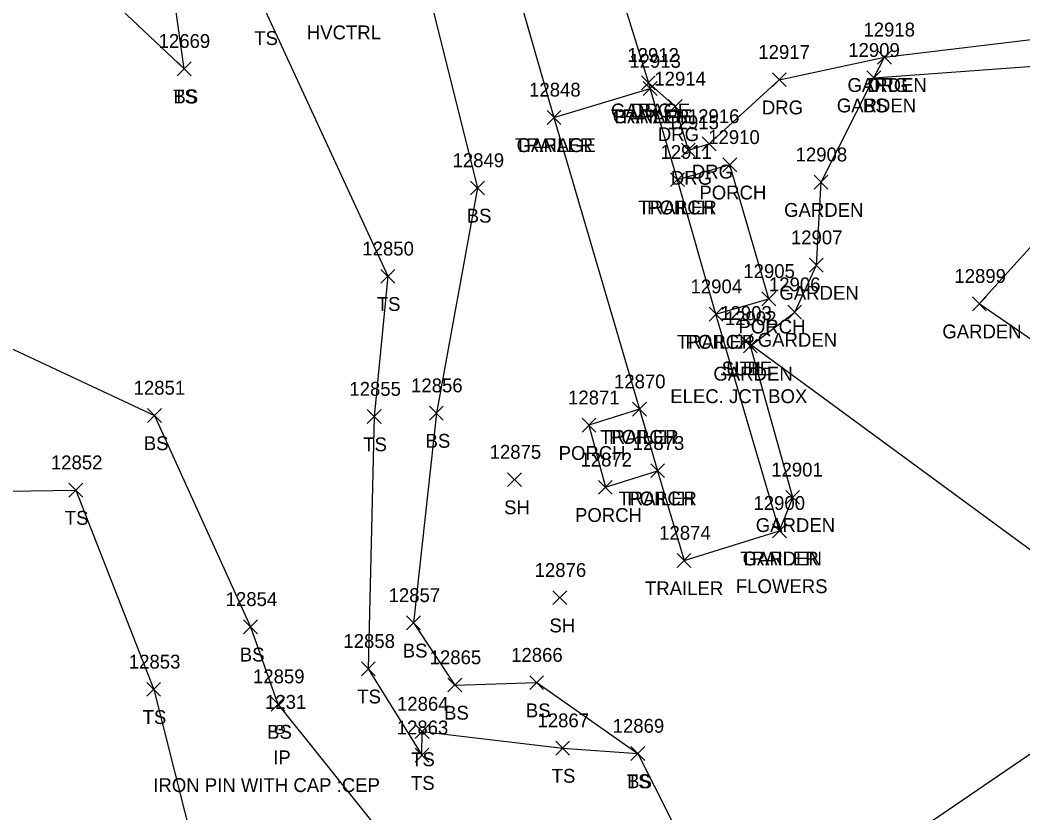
# Model space of a CAD drawing. Extents: x 1482574 to 1485769, y 580696 to 595649.
# Drawn here: x 1483303.5 to 1483448.1, y 583805.6 to 583920 of the extents above; entities that cross this region are included whole.
import ezdxf

# ---------------------------------------------------------------- set-up
doc = ezdxf.new("R2010")
doc.units = 0
for name, color, linetype in [('C_A', 7, 'Continuous'), ('L_A', 7, 'Continuous'), ('L_C', 7, 'Continuous'), ('L_I', 7, 'Continuous'), ('L_TIC', 7, 'Continuous'), ('LAPB', 7, 'Continuous'), ('LBC', 7, 'Continuous'), ('LBF', 7, 'Continuous'), ('LELB', 7, 'Continuous'), ('M_A', 7, 'Continuous'), ('M_C', 7, 'Continuous'), ('M_I', 7, 'Continuous'), ('MPIR', 7, 'Continuous'), ('R_A', 7, 'Continuous'), ('R_I', 7, 'Continuous'), ('R_TIC', 7, 'Continuous'), ('RDG', 7, 'Continuous'), ('U_A', 7, 'Continuous'), ('U_C', 7, 'Continuous'), ('U_I', 7, 'Continuous'), ('U_TIC', 7, 'Continuous'), ('UDEFAULT', 7, 'Continuous'), ('UE', 7, 'Continuous')]:
    doc.layers.add(name, color=color, linetype=linetype)

msp = doc.modelspace()

# ---------------------------------------------------------------- linework, layer by layer
at = {"layer": 'L_TIC'}
for points in [[(1483427.14, 583913.59), (1483429.14, 583915.59)], [(1483429.14, 583913.59), (1483427.14, 583915.59)], [(1483326.15, 583911.94), (1483328.15, 583913.94)], [(1483328.15, 583911.94), (1483326.15, 583913.94)], [(1483326.15, 583911.94), (1483328.15, 583913.94)], [(1483328.15, 583911.94), (1483326.15, 583913.94)], [(1483393.09, 583909.92), (1483395.09, 583911.92)], [(1483395.09, 583909.92), (1483393.09, 583911.92)], [(1483425.6, 583910.64), (1483427.6, 583912.64)], [(1483427.6, 583910.64), (1483425.6, 583912.64)], [(1483425.6, 583910.64), (1483427.6, 583912.64)], [(1483427.6, 583910.64), (1483425.6, 583912.64)], [(1483393.36, 583909.08), (1483395.36, 583911.08)], [(1483395.36, 583909.08), (1483393.36, 583911.08)], [(1483393.36, 583909.08), (1483395.36, 583911.08)], [(1483395.36, 583909.08), (1483393.36, 583911.08)], [(1483393.36, 583909.08), (1483395.36, 583911.08)], [(1483395.36, 583909.08), (1483393.36, 583911.08)], [(1483379.48, 583904.92), (1483381.48, 583906.92)], [(1483381.48, 583904.92), (1483379.48, 583906.92)], [(1483379.48, 583904.92), (1483381.48, 583906.92)], [(1483381.48, 583904.92), (1483379.48, 583906.92)], [(1483379.48, 583904.92), (1483381.48, 583906.92)], [(1483381.48, 583904.92), (1483379.48, 583906.92)], [(1483404.83, 583898.08), (1483406.83, 583900.08)], [(1483406.83, 583898.08), (1483404.83, 583900.08)], [(1483397.3, 583895.93), (1483399.3, 583897.93)], [(1483399.3, 583895.93), (1483397.3, 583897.93)], [(1483397.3, 583895.93), (1483399.3, 583897.93)], [(1483399.3, 583895.93), (1483397.3, 583897.93)], [(1483418, 583895.57), (1483420, 583897.57)], [(1483420, 583895.57), (1483418, 583897.57)], [(1483368.45, 583894.74), (1483370.45, 583896.74)], [(1483370.45, 583894.74), (1483368.45, 583896.74)], [(1483417.32, 583883.61), (1483419.32, 583885.61)], [(1483419.32, 583883.61), (1483417.32, 583885.61)], [(1483355.52, 583882), (1483357.52, 583884)], [(1483357.52, 583882), (1483355.52, 583884)], [(1483410.46, 583878.75), (1483412.46, 583880.75)], [(1483412.46, 583878.75), (1483410.46, 583880.75)], [(1483440.82, 583878.04), (1483442.82, 583880.04)], [(1483442.82, 583878.04), (1483440.82, 583880.04)], [(1483440.82, 583878.04), (1483442.82, 583880.04)], [(1483442.82, 583878.04), (1483440.82, 583880.04)], [(1483402.84, 583876.54), (1483404.84, 583878.54)], [(1483404.84, 583876.54), (1483402.84, 583878.54)], [(1483402.84, 583876.54), (1483404.84, 583878.54)], [(1483404.84, 583876.54), (1483402.84, 583878.54)], [(1483414.2, 583876.83), (1483416.2, 583878.83)], [(1483416.2, 583876.83), (1483414.2, 583878.83)], [(1483407.8, 583871.95), (1483409.8, 583873.95)], [(1483409.8, 583871.95), (1483407.8, 583873.95)], [(1483362.52, 583862.26), (1483364.52, 583864.26)], [(1483364.52, 583862.26), (1483362.52, 583864.26)], [(1483391.81, 583862.83), (1483393.81, 583864.83)], [(1483393.81, 583862.83), (1483391.81, 583864.83)], [(1483391.81, 583862.83), (1483393.81, 583864.83)], [(1483393.81, 583862.83), (1483391.81, 583864.83)], [(1483321.87, 583861.92), (1483323.87, 583863.92)], [(1483323.87, 583861.92), (1483321.87, 583863.92)], [(1483353.56, 583861.76), (1483355.56, 583863.76)], [(1483355.56, 583861.76), (1483353.56, 583863.76)], [(1483384.53, 583860.51), (1483386.53, 583862.51)], [(1483386.53, 583860.51), (1483384.53, 583862.51)], [(1483394.43, 583853.95), (1483396.43, 583855.95)], [(1483396.43, 583853.95), (1483394.43, 583855.95)], [(1483394.43, 583853.95), (1483396.43, 583855.95)], [(1483396.43, 583853.95), (1483394.43, 583855.95)], [(1483373.79, 583852.67), (1483375.79, 583854.67)], [(1483375.79, 583852.67), (1483373.79, 583854.67)], [(1483310.51, 583851.15), (1483312.51, 583853.15)], [(1483312.51, 583851.15), (1483310.51, 583853.15)], [(1483386.89, 583851.56), (1483388.89, 583853.56)], [(1483388.89, 583851.56), (1483386.89, 583853.56)], [(1483413.91, 583850.11), (1483415.91, 583852.11)], [(1483415.91, 583850.11), (1483413.91, 583852.11)], [(1483412.01, 583845.29), (1483414.01, 583847.29)], [(1483414.01, 583845.29), (1483412.01, 583847.29)], [(1483412.01, 583845.29), (1483414.01, 583847.29)], [(1483414.01, 583845.29), (1483412.01, 583847.29)], [(1483398.24, 583841), (1483400.24, 583843)], [(1483400.24, 583841), (1483398.24, 583843)], [(1483380.33, 583835.63), (1483382.33, 583837.63)], [(1483382.33, 583835.63), (1483380.33, 583837.63)], [(1483359.23, 583832), (1483361.23, 583834)], [(1483361.23, 583832), (1483359.23, 583834)], [(1483335.72, 583831.43), (1483337.72, 583833.43)], [(1483337.72, 583831.43), (1483335.72, 583833.43)], [(1483352.7, 583825.38), (1483354.7, 583827.38)], [(1483354.7, 583825.38), (1483352.7, 583827.38)], [(1483365.19, 583823.04), (1483367.19, 583825.04)], [(1483367.19, 583823.04), (1483365.19, 583825.04)], [(1483376.99, 583823.38), (1483378.99, 583825.38)], [(1483378.99, 583823.38), (1483376.99, 583825.38)], [(1483321.75, 583822.41), (1483323.75, 583824.41)], [(1483323.75, 583822.41), (1483321.75, 583824.41)], [(1483339.67, 583820.28), (1483341.67, 583822.28)], [(1483341.67, 583820.28), (1483339.67, 583822.28)], [(1483360.47, 583816.33), (1483362.47, 583818.33)], [(1483362.47, 583816.33), (1483360.47, 583818.33)], [(1483360.44, 583812.91), (1483362.44, 583814.91)], [(1483362.44, 583812.91), (1483360.44, 583814.91)], [(1483380.74, 583813.94), (1483382.74, 583815.94)], [(1483382.74, 583813.94), (1483380.74, 583815.94)], [(1483391.58, 583813.15), (1483393.58, 583815.15)], [(1483393.58, 583813.15), (1483391.58, 583815.15)], [(1483391.58, 583813.15), (1483393.58, 583815.15)], [(1483393.58, 583813.15), (1483391.58, 583815.15)]]:
    msp.add_lwpolyline(points, dxfattribs=at)
at = {"layer": 'LAPB'}
for points in [[(1483413.01, 583846.29), (1483414.91, 583851.11), (1483408.8, 583872.95), (1483415.2, 583877.83), (1483418.32, 583884.61), (1483419, 583896.57), (1483426.6, 583911.64), (1483428.14, 583914.59)], [(1483461.01, 583865.78), (1483456.92, 583895.73), (1483441.82, 583879.04)], [(1483461.01, 583865.78), (1483441.82, 583879.04)], [(1483407.1, 583785.39), (1483457.15, 583819.54), (1483483.69, 583834.91), (1483504.17, 583836.19), (1483507.42, 583821.62), (1483487.42, 583821.55), (1483469.01, 583792.35), (1483472.05, 583785.9), (1483473.37, 583778.32), (1483495.21, 583776.91), (1483501.09, 583762.6), (1483485.27, 583750.56), (1483469.3, 583739.26), (1483453.18, 583727.35), (1483434.21, 583728.39), (1483413.73, 583731.51), (1483427.86, 583742.5), (1483421, 583754.45)]]:
    msp.add_lwpolyline(points, dxfattribs=at)
at = {"layer": 'LBC'}
for points in [[(1483388.37, 583929.4), (1483374.87, 583925.34), (1483380.48, 583905.92)], [(1483388.37, 583929.4), (1483394.09, 583910.92), (1483394.36, 583910.08)], [(1483380.48, 583905.92), (1483392.81, 583863.83), (1483395.43, 583854.95), (1483399.24, 583842), (1483413.01, 583846.29), (1483403.84, 583877.54), (1483398.3, 583896.93), (1483394.36, 583910.08)], [(1483380.48, 583905.92), (1483394.36, 583910.08)]]:
    msp.add_lwpolyline(points, dxfattribs=at)
at = {"layer": 'LBF'}
for points in [[(1483403.84, 583877.54), (1483411.46, 583879.75), (1483405.83, 583899.08), (1483398.3, 583896.93)], [(1483392.81, 583863.83), (1483385.53, 583861.51), (1483387.89, 583852.56), (1483395.43, 583854.95)]]:
    msp.add_lwpolyline(points, dxfattribs=at)
at = {"layer": 'LELB'}
for points in [[(1483327.15, 583912.94), (1483307.21, 583931.78), (1483295.4, 583953.05), (1483284.34, 583986.38), (1483278.78, 584050.73), (1483271.88, 584088.53), (1483262.97, 584135.62), (1483250.74, 584175.2), (1483245.43, 584214.92), (1483226.87, 584260.44)], [(1483327.15, 583912.94), (1483324.12, 583934.51), (1483316.4, 583963.43), (1483326.97, 583980.82), (1483353.3, 583978.28), (1483384.08, 583979.04), (1483434.01, 583975.15)], [(1483412.99, 583953.41), (1483376.31, 583950.6), (1483347.96, 583948.29), (1483347.43, 583940.85), (1483361.03, 583929.42), (1483369.45, 583895.74), (1483363.52, 583863.26), (1483360.23, 583833), (1483366.19, 583824.04), (1483377.99, 583824.38), (1483392.58, 583814.15), (1483407.1, 583785.39), (1483443.22, 583785.62), (1483470, 583788.44), (1483472.05, 583785.9), (1483495.21, 583776.91)], [(1483379.99, 583937.66), (1483347.43, 583940.85), (1483338.85, 583921.36), (1483356.52, 583883), (1483354.56, 583862.76), (1483353.7, 583826.38), (1483361.44, 583813.91), (1483361.47, 583817.33), (1483381.74, 583814.94), (1483392.58, 583814.15)], [(1483426.6, 583911.64), (1483453.59, 583913.62), (1483487.01, 583913.9), (1483509.73, 583913.57), (1483527.93, 583912.12)], [(1483292.72, 583877.01), (1483322.87, 583862.92), (1483336.72, 583832.43), (1483340.67, 583821.28), (1483369.1, 583785.75)], [(1483272.38, 583851.57), (1483311.51, 583852.15), (1483322.75, 583823.41), (1483330.16, 583793.99), (1483355.99, 583767.94)]]:
    msp.add_lwpolyline(points, dxfattribs=at)
at = {"layer": 'MPIR'}
for radius in [0.625, 0.0833]:
    msp.add_circle((1483340.93, 583817.6), radius, dxfattribs=at)
at = {"layer": 'R_TIC'}
for points in [[(1483427.14, 583913.59), (1483429.14, 583915.59)], [(1483429.14, 583913.59), (1483427.14, 583915.59)], [(1483393.09, 583909.92), (1483395.09, 583911.92)], [(1483395.09, 583909.92), (1483393.09, 583911.92)], [(1483411.98, 583910.36), (1483413.98, 583912.36)], [(1483413.98, 583910.36), (1483411.98, 583912.36)], [(1483396.97, 583906.5), (1483398.97, 583908.5)], [(1483398.97, 583906.5), (1483396.97, 583908.5)], [(1483398.85, 583900.21), (1483400.85, 583902.21)], [(1483400.85, 583900.21), (1483398.85, 583902.21)], [(1483401.87, 583901.1), (1483403.87, 583903.1)], [(1483403.87, 583901.1), (1483401.87, 583903.1)]]:
    msp.add_lwpolyline(points, dxfattribs=at)
at = {"layer": 'RDG'}
msp.add_lwpolyline([(1483394.09, 583910.92), (1483397.97, 583907.5), (1483399.85, 583901.21), (1483402.87, 583902.1), (1483412.98, 583911.36), (1483428.14, 583914.59), (1483452.9, 583917.58), (1483486.97, 583918.11), (1483509.53, 583917.88), (1483528.58, 583917.25)], dxfattribs=at)
at = {"layer": 'U_TIC'}
for points in [[(1483407.13, 583872.7), (1483409.13, 583874.7)], [(1483409.13, 583872.7), (1483407.13, 583874.7)]]:
    msp.add_lwpolyline(points, dxfattribs=at)
at = {"layer": 'UDEFAULT'}
for points in [[(1483407.13, 583872.7), (1483409.13, 583874.7)], [(1483409.13, 583872.7), (1483407.13, 583874.7)]]:
    msp.add_lwpolyline(points, dxfattribs=at)
at = {"layer": 'UE'}
msp.add_lwpolyline([(1483408.13, 583873.7), (1483457.49, 583837.49), (1483511.73, 583794.36)], dxfattribs=at)

# ---------------------------------------------------------------- texts
at = {"layer": 'C_A'}
msp.add_text('HVCTRL', height=2, dxfattribs=at).set_placement((1483344.83, 583917.18))
at = {"layer": 'L_A'}
for s, p in [('TS', (1483337.26, 583916.36)), ('GARDEN', (1483422.81, 583909.59)), ('TS', (1483325.56, 583907.94)), ('BS', (1483325.59, 583907.94)), ('GARAGE', (1483388.69, 583905.92)), ('GARDEN', (1483421.27, 583906.64)), ('BS', (1483425.04, 583906.64)), ('TRAILER', (1483388.71, 583905.08)), ('TRAILER', (1483388.71, 583905.08)), ('GARAGE', (1483388.96, 583905.08)), ('TRAILER', (1483374.83, 583900.92)), ('TRAILER', (1483374.83, 583900.92)), ('GARAGE', (1483375.08, 583900.92)), ('PORCH', (1483401.45, 583894.08)), ('TRAILER', (1483392.65, 583891.93)), ('PORCH', (1483393.92, 583891.93)), ('GARDEN', (1483413.67, 583891.57)), ('BS', (1483367.89, 583890.74)), ('GARDEN', (1483412.99, 583879.61)), ('TS', (1483354.92, 583878)), ('PORCH', (1483407.09, 583874.75)), ('GARDEN', (1483436.49, 583874.04)), ('GARDEN', (1483436.49, 583874.04)), ('TRAILER', (1483398.19, 583872.54)), ('PORCH', (1483399.46, 583872.54)), ('GARDEN', (1483409.87, 583872.83)), ('GARDEN', (1483403.47, 583867.95)), ('BS', (1483321.32, 583857.92)), ('TS', (1483352.97, 583857.76)), ('BS', (1483361.96, 583858.26)), ('TRAILER', (1483387.16, 583858.83)), ('PORCH', (1483388.43, 583858.83)), ('PORCH', (1483381.15, 583856.51)), ('TRAILER', (1483389.78, 583849.95)), ('PORCH', (1483391.05, 583849.95)), ('SH', (1483373.28, 583848.67)), ('TS', (1483309.92, 583847.15)), ('PORCH', (1483383.51, 583847.56)), ('GARDEN', (1483409.58, 583846.11)), ('TRAILER', (1483407.36, 583841.29)), ('GARDEN', (1483407.68, 583841.29)), ('TRAILER', (1483393.6, 583837)), ('SH', (1483379.82, 583831.63)), ('BS', (1483335.17, 583827.43)), ('BS', (1483358.67, 583828)), ('TS', (1483352.11, 583821.38)), ('BS', (1483364.63, 583819.04)), ('BS', (1483376.43, 583819.38)), ('TS', (1483321.16, 583818.41)), ('BS', (1483339.11, 583816.28)), ('TS', (1483359.88, 583812.33)), ('TS', (1483359.85, 583808.91)), ('TS', (1483380.15, 583809.94)), ('TS', (1483390.99, 583809.15)), ('BS', (1483391.03, 583809.15))]:
    msp.add_text(s, height=2, dxfattribs=at).set_placement(p)
at = {"layer": 'L_C'}
msp.add_text('FLOWERS', height=2, dxfattribs=at).set_placement((1483406.71, 583837.29))
at = {"layer": 'L_I'}
for s, p in [('12918', (1483425.11, 583917.59)), ('12669', (1483323.46, 583915.94)), ('12669', (1483323.46, 583915.94)), ('12909', (1483422.92, 583914.64)), ('12909', (1483422.92, 583914.64)), ('12912', (1483391.06, 583913.92)), ('12913', (1483391.34, 583913.08)), ('12913', (1483391.34, 583913.08)), ('12913', (1483391.34, 583913.08)), ('12848', (1483376.89, 583908.92)), ('12848', (1483376.89, 583908.92)), ('12848', (1483376.89, 583908.92)), ('12910', (1483402.72, 583902.08)), ('12911', (1483395.84, 583899.93)), ('12911', (1483395.84, 583899.93)), ('12849', (1483365.85, 583898.74)), ('12908', (1483415.33, 583899.57)), ('12907', (1483414.65, 583887.61)), ('12850', (1483352.84, 583886)), ('12905', (1483407.79, 583882.75)), ('12899', (1483438.23, 583882.04)), ('12899', (1483438.23, 583882.04)), ('12904', (1483400.17, 583880.54)), ('12904', (1483400.17, 583880.54)), ('12906', (1483411.48, 583880.83)), ('12902', (1483405.13, 583875.95)), ('12870', (1483389.13, 583866.83)), ('12870', (1483389.13, 583866.83)), ('12851', (1483319.85, 583865.92)), ('12855', (1483350.97, 583865.76)), ('12856', (1483359.87, 583866.26)), ('12871', (1483382.51, 583864.51)), ('12873', (1483391.84, 583857.95)), ('12873', (1483391.84, 583857.95)), ('12875', (1483371.2, 583856.67)), ('12852', (1483307.92, 583855.15)), ('12872', (1483384.3, 583855.56)), ('12901', (1483411.81, 583854.11)), ('12900', (1483409.25, 583849.29)), ('12900', (1483409.25, 583849.29)), ('12874', (1483395.65, 583845)), ('12876', (1483377.69, 583839.63)), ('12857', (1483356.63, 583836)), ('12854', (1483333.13, 583835.43)), ('12858', (1483350.11, 583829.38)), ('12866', (1483374.3, 583827.38)), ('12853', (1483319.16, 583826.41)), ('12865', (1483362.55, 583827.04)), ('12859', (1483337.07, 583824.28)), ('12864', (1483357.84, 583820.33)), ('12867', (1483378.1, 583817.94)), ('12863', (1483357.8, 583816.91)), ('12869', (1483388.94, 583817.15)), ('12869', (1483388.94, 583817.15))]:
    msp.add_text(s, height=2, dxfattribs=at).set_placement(p)
at = {"layer": 'M_A'}
msp.add_text('IP', height=2, dxfattribs=at).set_placement((1483339.98, 583812.6))
at = {"layer": 'M_C'}
msp.add_text('IRON PIN WITH CAP :CEP', height=2, dxfattribs=at).set_placement((1483322.69, 583808.6))
at = {"layer": 'M_I'}
msp.add_text('1231', height=2, dxfattribs=at).set_placement((1483338.8, 583820.6))
at = {"layer": 'R_A'}
for p in [(1483425.63, 583909.59), (1483391.58, 583905.92), (1483410.46, 583906.36), (1483395.46, 583902.5), (1483400.36, 583897.1), (1483397.34, 583896.21)]:
    msp.add_text('DRG', height=2, dxfattribs=at).set_placement(p)
at = {"layer": 'R_I'}
for s, p in [('12918', (1483425.11, 583917.59)), ('12917', (1483409.95, 583914.36)), ('12912', (1483391.06, 583913.92)), ('12914', (1483394.95, 583910.5)), ('12915', (1483396.83, 583904.21)), ('12916', (1483399.79, 583905.1))]:
    msp.add_text(s, height=2, dxfattribs=at).set_placement(p)
at = {"layer": 'U_A'}
for s, p in [('SUBE', (1483404.67, 583868.7)), ('UTIL', (1483405.3, 583868.7))]:
    msp.add_text(s, height=2, dxfattribs=at).set_placement(p)
at = {"layer": 'U_C'}
msp.add_text('ELEC. JCT BOX', height=2, dxfattribs=at).set_placement((1483397.25, 583864.7))
at = {"layer": 'U_I'}
msp.add_text('12903', height=2, dxfattribs=at).set_placement((1483404.46, 583876.7))
msp.add_text('12903', height=2, dxfattribs=at).set_placement((1483404.46, 583876.7))

doc.saveas('drawing.dxf')
